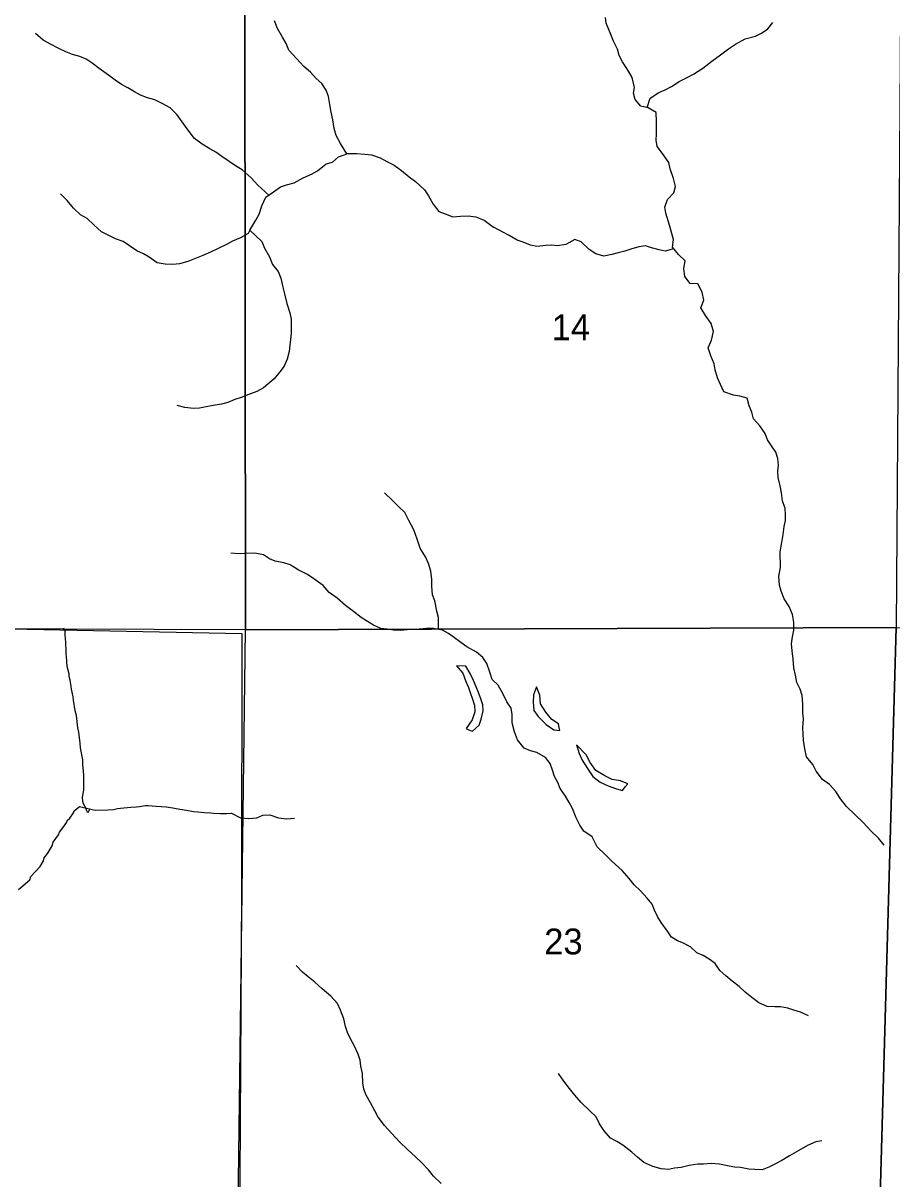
# Model space of a CAD drawing. Extents: x -10 to 158, y 8 to 33.
# Drawn here: x 4.05 to 5.456, y 17.507 to 19.378 of the extents above; entities that cross this region are included whole.
import ezdxf

# ---------------------------------------------------------------- set-up
doc = ezdxf.new("R2010")
doc.units = 0
for name, color, linetype in [('GM_X_Corporation', 7, 'Continuous'), ('GM_X_Minor_Lake', 7, 'Continuous'), ('GM_X_Minor_River', 7, 'Continuous'), ('GM_X_Section_Text', 7, 'Continuous')]:
    doc.layers.add(name, color=color, linetype=linetype)

msp = doc.modelspace()

# ---------------------------------------------------------------- linework, layer by layer
at = {"layer": 'GM_X_Corporation'}
msp.add_lwpolyline([(5.7441, 17.4016), (5.3204, 17.3974), (4.9935, 17.4026), (4.6584, 17.4086), (4.4004, 17.4134), (4.4034, 17.9704), (4.4042, 18.3894), (4.0024, 18.3977), (3.4726, 18.3965), (3.3689, 18.3974), (3.3767, 18.6789), (3.3859, 18.705), (3.3893, 18.7211), (3.3872, 18.7823), (3.3779, 18.9242), (3.3711, 18.9532), (3.3709, 19.4089), (3.3147, 19.4093), (2.7824, 19.4152), (2.1, 19.4241), (2.1, 14.1), (8.9, 14.1)], dxfattribs=at)
for points in [[(3.384, 19.4149), (4.4084, 19.4053), (4.4097, 18.3961), (3.3747, 18.3999)], [(5.4696, 19.3951), (5.4623, 18.3997), (4.4097, 18.3961), (4.4084, 19.4053)], [(4.4097, 18.3961), (5.4623, 18.3997), (5.4343, 17.4017), (4.3969, 17.4191)], [(6.4692, 18.3911), (6.4651, 17.8343), (6.4606, 17.3985), (5.4343, 17.4017), (5.4623, 18.3997)]]:
    msp.add_lwpolyline(points, close=True, dxfattribs=at)
at = {"layer": 'GM_X_Minor_Lake'}
for points in [[(4.7511, 18.3375), (4.7611, 18.3255), (4.7662, 18.3123), (4.7705, 18.3025), (4.7803, 18.2741), (4.7808, 18.2631), (4.7764, 18.2502), (4.7667, 18.2361), (4.7734, 18.2331)], [(4.7734, 18.2331), (4.777, 18.2316), (4.7879, 18.2416), (4.7912, 18.2511), (4.7944, 18.2648), (4.7935, 18.2743), (4.7896, 18.286), (4.7853, 18.297), (4.7787, 18.3136), (4.7729, 18.3253), (4.7659, 18.3373), (4.7511, 18.3375)], [(4.8804, 18.3037), (4.8756, 18.2907), (4.875, 18.2786), (4.8759, 18.2653), (4.8832, 18.2555), (4.8959, 18.2428), (4.9085, 18.2342), (4.918, 18.2328), (4.9173, 18.2376)], [(4.9173, 18.2376), (4.9163, 18.2438), (4.9053, 18.2508), (4.8957, 18.2625), (4.8868, 18.2761), (4.8859, 18.2901), (4.8804, 18.3037)], [(4.9452, 18.2096), (4.9495, 18.1956), (4.9542, 18.185), (4.963, 18.1714), (4.9719, 18.1586), (4.9834, 18.1493), (4.9963, 18.1433), (5.0097, 18.1382), (5.0195, 18.1356), (5.0242, 18.1414)], [(5.0242, 18.1414), (5.0281, 18.1463), (5.0163, 18.1512), (5.0027, 18.1537), (4.9912, 18.1592), (4.9767, 18.1682), (4.9671, 18.181), (4.9609, 18.1934), (4.9452, 18.2096)]]:
    msp.add_lwpolyline(points, dxfattribs=at)
at = {"layer": 'GM_X_Minor_River'}
for points in [[(4.5737, 19.1668), (4.5632, 19.1832), (4.5563, 19.1964), (4.5532, 19.2077), (4.5508, 19.2218), (4.5481, 19.2343), (4.5461, 19.2464), (4.5437, 19.2596), (4.5402, 19.2699), (4.5333, 19.2808), (4.5238, 19.2887), (4.5146, 19.2989), (4.5039, 19.3083), (4.4921, 19.3211), (4.4798, 19.3347), (4.4752, 19.3453), (4.4694, 19.3555), (4.4614, 19.3695), (4.4564, 19.3823)], [(5.0957, 19.0511), (5.0898, 19.0705), (5.0879, 19.0804), (5.0924, 19.0925), (5.1029, 19.1036), (5.1055, 19.1139), (5.1024, 19.1267), (5.0966, 19.1423), (5.0946, 19.1525), (5.0846, 19.1672), (5.0758, 19.1785), (5.0739, 19.1888), (5.0746, 19.1986), (5.0745, 19.2089), (5.0748, 19.2191), (5.074, 19.2335), (5.061, 19.2414), (5.0492, 19.2436), (5.04, 19.2549), (5.0373, 19.2648), (5.0391, 19.2743), (5.0352, 19.2902), (5.0295, 19.3004), (5.0199, 19.3158), (5.0145, 19.3257), (5.0114, 19.3359), (5.0052, 19.3491), (4.9995, 19.3624), (4.9933, 19.3783), (4.9921, 19.3877)], [(5.0596, 19.2417), (5.0643, 19.2566), (5.0783, 19.2658), (5.0889, 19.2704), (5.0987, 19.2758), (5.1116, 19.2838), (5.1233, 19.2896), (5.1343, 19.2957), (5.1494, 19.3053), (5.1642, 19.3168), (5.1785, 19.3271), (5.1914, 19.3367), (5.2023, 19.3443), (5.2182, 19.3528), (5.2349, 19.3571), (5.2447, 19.3621), (5.2549, 19.3693), (5.2628, 19.3793)], [(4.4475, 19.0999), (4.4296, 19.1159), (4.4189, 19.128), (4.4044, 19.1408), (4.3934, 19.1475), (4.3712, 19.1626), (4.3617, 19.1693), (4.3518, 19.1746), (4.3396, 19.1825), (4.327, 19.1915), (4.3151, 19.2069), (4.3071, 19.2183), (4.299, 19.23), (4.2879, 19.2413), (4.2746, 19.2484), (4.2628, 19.254), (4.251, 19.2574), (4.2396, 19.2614), (4.2297, 19.2671), (4.219, 19.2738), (4.2091, 19.2791), (4.1984, 19.2858), (4.1881, 19.2941), (4.1725, 19.3046), (4.1614, 19.3133), (4.1519, 19.32), (4.1412, 19.3241), (4.1298, 19.3275), (4.1188, 19.332), (4.1073, 19.3372), (4.0951, 19.3439), (4.0822, 19.3507), (4.0696, 19.3616)], [(4.4168, 19.0432), (4.4262, 19.059), (4.4315, 19.0689), (4.4359, 19.0822), (4.4423, 19.0963), (4.4551, 19.1051), (4.4661, 19.1131), (4.476, 19.1162), (4.4885, 19.1197), (4.5028, 19.1278), (4.5165, 19.1335), (4.5263, 19.1389), (4.5399, 19.1504), (4.5505, 19.1531), (4.5603, 19.1619), (4.5751, 19.1673), (4.5891, 19.167), (4.6028, 19.1663), (4.6135, 19.1649), (4.6275, 19.1601), (4.6382, 19.1541), (4.6504, 19.1481), (4.6618, 19.1398), (4.6744, 19.1293), (4.6844, 19.1221), (4.6993, 19.1082), (4.7058, 19.0984), (4.7135, 19.0851), (4.7223, 19.0734), (4.7326, 19.0693), (4.7451, 19.0649), (4.7573, 19.0657), (4.7698, 19.0662), (4.7823, 19.0644), (4.7957, 19.0591), (4.8108, 19.0478)], [(4.1765, 19.0403), (4.1646, 19.0512), (4.1532, 19.0618), (4.1425, 19.0678), (4.1311, 19.0787), (4.1207, 19.0911), (4.1104, 19.1021)], [(4.4168, 19.0432), (4.4138, 19.0378), (4.4013, 19.0306), (4.3885, 19.0255), (4.3787, 19.0201), (4.3644, 19.0127), (4.3527, 19.0077), (4.3406, 19.0019), (4.3164, 18.9925), (4.3025, 18.9885), (4.2919, 18.9877), (4.2793, 18.9879), (4.2668, 18.9901), (4.2538, 18.9994), (4.2443, 19.005), (4.2336, 19.0098), (4.2218, 19.0176), (4.2118, 19.0247), (4.1993, 19.0291), (4.1765, 19.0403)], [(4.4168, 19.0432), (4.4362, 19.0245), (4.4405, 19.014), (4.4483, 19), (4.4533, 18.9875), (4.4622, 18.9763), (4.4665, 18.9653), (4.4701, 18.9509), (4.4728, 18.94), (4.4764, 18.9244), (4.4815, 18.9093), (4.4835, 18.8991), (4.4837, 18.8896), (4.4834, 18.8763), (4.4824, 18.8661), (4.4814, 18.8566), (4.4804, 18.8467), (4.4771, 18.8342), (4.4719, 18.8231), (4.4652, 18.8135), (4.4562, 18.8024), (4.4386, 18.7875), (4.428, 18.782), (4.4178, 18.7781), (4.4024, 18.7719), (4.3925, 18.7687), (4.3808, 18.7641), (4.3706, 18.7613), (4.357, 18.7589), (4.346, 18.7572), (4.3351, 18.7548), (4.3252, 18.7544), (4.3115, 18.7561), (4.299, 18.7594)], [(5.1024, 19.0131), (5.0885, 19.0089), (5.079, 19.0114), (5.0668, 19.0147), (5.0569, 19.0176), (5.0463, 19.016), (5.0331, 19.0121), (5.0233, 19.0093), (5.0127, 19.0065), (5.0025, 19.0038), (4.9896, 19.001), (4.9767, 19.0046), (4.9656, 19.0117), (4.953, 19.0241), (4.9423, 19.0278), (4.928, 19.0197), (4.9147, 19.0176), (4.9053, 19.0186), (4.8958, 19.0185), (4.881, 19.0165), (4.8707, 19.019), (4.8589, 19.0235), (4.8491, 19.0268), (4.8361, 19.0342), (4.8108, 19.0478)], [(5.4433, 18.0471), (5.434, 18.0586), (5.4221, 18.0699), (5.4091, 18.0837), (5.3964, 18.0965), (5.3819, 18.1096), (5.3722, 18.1224), (5.3649, 18.1341), (5.3545, 18.1454), (5.3435, 18.1536), (5.3331, 18.1671), (5.3276, 18.1777), (5.3173, 18.1901), (5.3148, 18.2033), (5.3128, 18.217), (5.3119, 18.2272), (5.3114, 18.2375), (5.3124, 18.2515), (5.3115, 18.2614), (5.3114, 18.2761), (5.3105, 18.2894), (5.3073, 18.3), (5.3019, 18.3106), (5.2995, 18.3223), (5.2971, 18.3344), (5.2958, 18.3484), (5.2941, 18.3617), (5.2932, 18.3731), (5.2946, 18.3845), (5.2967, 18.3951), (5.297, 18.4076), (5.2946, 18.4205), (5.2891, 18.4337), (5.2814, 18.4461), (5.2763, 18.4586), (5.2739, 18.4684), (5.2726, 18.4828), (5.2751, 18.4969), (5.2748, 18.5223), (5.2773, 18.5371), (5.2794, 18.5504), (5.2812, 18.5634), (5.2833, 18.5729), (5.2836, 18.5827), (5.2827, 18.5926), (5.2788, 18.6047), (5.2772, 18.6176), (5.2747, 18.6289), (5.2716, 18.6425), (5.2711, 18.6528), (5.2721, 18.6627), (5.2708, 18.6733), (5.2677, 18.6838), (5.2607, 18.6936), (5.2542, 18.7038), (5.2507, 18.7136), (5.2418, 18.7261), (5.2314, 18.7373), (5.2287, 18.7483), (5.2247, 18.7585), (5.2212, 18.771), (5.2094, 18.7743), (5.1995, 18.776), (5.1839, 18.7812), (5.1781, 18.7933), (5.1734, 18.8038), (5.1695, 18.8167), (5.1679, 18.8265), (5.1628, 18.8394), (5.1585, 18.8526), (5.1636, 18.8652), (5.1669, 18.8789), (5.1633, 18.8917), (5.1541, 18.9049), (5.1464, 18.9173), (5.1512, 18.9299), (5.1487, 18.9428), (5.1414, 18.9564), (5.1292, 18.9566), (5.1204, 18.9679), (5.1191, 18.9812), (5.1209, 18.9933), (5.1101, 19.0034), (5.1005, 19.0155), (5.1023, 19.028), (5.0957, 19.0511)], [(4.722, 18.3964), (4.7218, 18.4161), (4.719, 18.4263), (4.7158, 18.443), (4.7123, 18.4528), (4.711, 18.4668), (4.7109, 18.4775), (4.7096, 18.4907), (4.7056, 18.5032), (4.7006, 18.5142), (4.6921, 18.5281), (4.6874, 18.5425), (4.6819, 18.5576), (4.6741, 18.5727), (4.6672, 18.5859), (4.6572, 18.5956), (4.6476, 18.6054), (4.6346, 18.6178)], [(5.3204, 17.7709), (5.3076, 17.7765), (5.2969, 17.7798), (5.2874, 17.7831), (5.2756, 17.7853), (5.2661, 17.7852), (5.254, 17.7862), (5.2403, 17.7921), (5.2288, 17.8003), (5.2181, 17.8093), (5.2085, 17.8183), (5.1971, 17.8269), (5.1867, 17.8355), (5.1771, 17.8445), (5.1694, 17.8554), (5.1599, 17.8625), (5.15, 17.8685), (5.1397, 17.8729), (5.1301, 17.8819), (5.1186, 17.8886), (5.1087, 17.8923), (5.0988, 17.8983), (5.0923, 17.9081), (5.0822, 17.922), (5.0761, 17.9318), (5.0714, 17.942), (5.0679, 17.9518), (5.0594, 17.9616), (5.0487, 17.9732), (5.0387, 17.983), (5.0306, 17.9931), (5.0191, 18.0063), (5.003, 18.0205), (4.9915, 18.0321), (4.9785, 18.0445), (4.9704, 18.0607), (4.957, 18.0697), (4.9508, 18.0795), (4.9446, 18.0912), (4.9388, 18.1063), (4.9333, 18.1161), (4.9272, 18.1263), (4.9187, 18.1387), (4.9148, 18.1485), (4.9097, 18.1583), (4.9066, 18.1685), (4.9027, 18.1795), (4.8953, 18.1893), (4.8812, 18.1971), (4.871, 18.2), (4.8603, 18.2045), (4.8499, 18.2176), (4.8448, 18.2308), (4.8413, 18.2452), (4.8411, 18.2589), (4.8395, 18.2691), (4.8325, 18.2793), (4.8259, 18.2928), (4.8186, 18.3064), (4.809, 18.3154), (4.8047, 18.3271), (4.8, 18.3411), (4.7938, 18.3513), (4.7835, 18.3599), (4.7675, 18.3681), (4.7579, 18.3756), (4.748, 18.383), (4.738, 18.3901), (4.7285, 18.3953), (4.7137, 18.3978), (4.7027, 18.3981), (4.6913, 18.3968), (4.6815, 18.3963), (4.6712, 18.3959), (4.661, 18.395), (4.6492, 18.3956), (4.639, 18.397), (4.6284, 18.398), (4.6166, 18.4032), (4.607, 18.4092), (4.5967, 18.4159), (4.5845, 18.4256), (4.5715, 18.4354), (4.5581, 18.447), (4.5447, 18.4563), (4.5355, 18.4676), (4.5202, 18.4784), (4.5099, 18.4855), (4.495, 18.4933), (4.4816, 18.5011), (4.4717, 18.5044), (4.4577, 18.5069), (4.4482, 18.511), (4.4386, 18.5174), (4.4245, 18.5202), (4.4082, 18.5197), (4.3984, 18.5192), (4.3859, 18.5202)], [(4.1579, 18.1058), (4.1544, 18.0996), (4.1521, 18.1037), (4.1517, 18.1064), (4.1474, 18.1139), (4.1465, 18.1181), (4.1456, 18.1249), (4.1477, 18.1363), (4.148, 18.1409), (4.1482, 18.1542), (4.1481, 18.1603), (4.1462, 18.1785), (4.1461, 18.1853), (4.1427, 18.2046), (4.1422, 18.2122), (4.14, 18.23), (4.1384, 18.2372), (4.1358, 18.2573), (4.1341, 18.2649), (4.1312, 18.282), (4.1307, 18.2873), (4.1282, 18.2998), (4.1274, 18.3043), (4.1265, 18.3111), (4.1257, 18.3145), (4.1244, 18.3202), (4.1243, 18.3248), (4.1215, 18.3346), (4.1202, 18.3426), (4.1202, 18.346), (4.1196, 18.357), (4.1192, 18.3604), (4.1189, 18.3764), (4.1184, 18.3809), (4.1175, 18.3881), (4.1175, 18.3934), (4.1155, 18.3987)], [(4.0423, 17.9755), (4.0603, 17.991), (4.0621, 17.9967), (4.0774, 18.0125), (4.0829, 18.0217), (4.084, 18.0267), (4.0899, 18.0344), (4.0973, 18.047), (4.0983, 18.052), (4.1072, 18.0639), (4.1083, 18.0685), (4.1142, 18.075), (4.1205, 18.0842), (4.1212, 18.0873), (4.1254, 18.0911), (4.1313, 18.0996), (4.1324, 18.103), (4.141, 18.1096), (4.1455, 18.1086), (4.1616, 18.105), (4.1661, 18.104), (4.1866, 18.1043), (4.1961, 18.1052), (4.2025, 18.1068), (4.2074, 18.1073), (4.2241, 18.1087), (4.2332, 18.1092), (4.2382, 18.1096), (4.2446, 18.1109), (4.2476, 18.1113), (4.2522, 18.1114), (4.2651, 18.1104), (4.2811, 18.1092), (4.2917, 18.1078), (4.2948, 18.1071), (4.3031, 18.1054), (4.3142, 18.1036), (4.3252, 18.1015), (4.3325, 18.1009), (4.3431, 18.0999), (4.3537, 18.0993), (4.3583, 18.099), (4.3693, 18.0984), (4.3762, 18.0985), (4.3792, 18.0986), (4.3871, 18.0991), (4.4012, 18.0913)], [(4.4012, 18.0913), (4.415, 18.0903), (4.4279, 18.0916), (4.4377, 18.0955), (4.4491, 18.0964), (4.4628, 18.0912), (4.4761, 18.0899), (4.4889, 18.0911)], [(4.7262, 17.4993), (4.7139, 17.5113), (4.7058, 17.5214), (4.6943, 17.5335), (4.6844, 17.5425), (4.6713, 17.5548), (4.6591, 17.5665), (4.646, 17.5807), (4.6345, 17.5931), (4.6241, 17.6067), (4.6187, 17.6169), (4.6121, 17.6297), (4.6047, 17.6425), (4.6008, 17.6523), (4.5992, 17.6622), (4.5987, 17.6777), (4.5962, 17.6894), (4.595, 17.6989), (4.5919, 17.7087), (4.586, 17.7216), (4.5794, 17.7336), (4.5748, 17.7438), (4.5716, 17.7537), (4.5688, 17.7658), (4.5634, 17.7801), (4.5587, 17.7907), (4.5476, 17.8027), (4.5338, 17.8143), (4.5215, 17.8252), (4.5112, 17.8338), (4.5016, 17.8417), (4.4913, 17.8522)], [(5.342, 17.5684), (5.3323, 17.5666), (5.3191, 17.5608), (5.3052, 17.5527), (5.2897, 17.5441), (5.2773, 17.5364), (5.266, 17.5306), (5.2562, 17.5259), (5.2456, 17.5217), (5.2339, 17.5219), (5.224, 17.5226), (5.2107, 17.5254), (5.2009, 17.5257), (5.1898, 17.5279), (5.1765, 17.5304), (5.1633, 17.5318), (5.1508, 17.5305), (5.1413, 17.5304), (5.1273, 17.5283), (5.1144, 17.5255), (5.1038, 17.5239), (5.094, 17.5219), (5.0822, 17.5233), (5.0685, 17.5266), (5.0544, 17.5332), (5.0441, 17.5422), (5.0345, 17.5501), (5.0204, 17.5613), (5.0105, 17.5676), (5.0005, 17.5725), (4.9898, 17.5845), (4.9825, 17.5962), (4.977, 17.6071), (4.9667, 17.6169), (4.9525, 17.6304), (4.9425, 17.6424), (4.9341, 17.6529), (4.9248, 17.6653), (4.9163, 17.6774)]]:
    msp.add_lwpolyline(points, dxfattribs=at)

# ---------------------------------------------------------------- texts
at = {"layer": 'GM_X_Section_Text'}
for s, p in [('14', (4.9049, 18.8648)), ('23', (4.8929, 17.8703))]:
    msp.add_text(s, height=0.04186, rotation=0, dxfattribs=at).set_placement(p)

doc.saveas('drawing.dxf')
